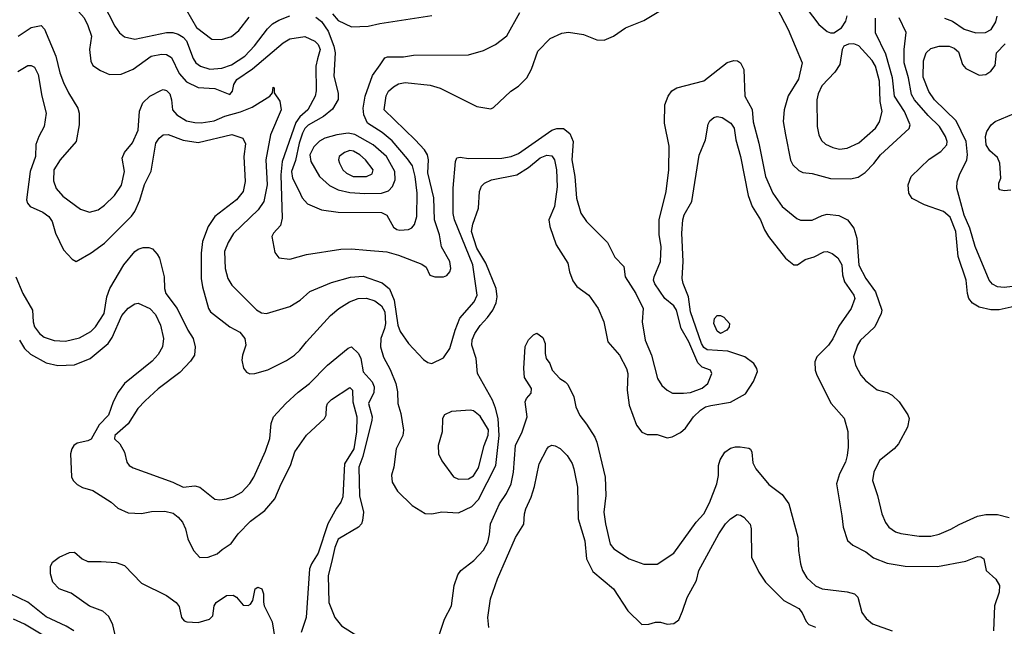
# Model space of a CAD drawing. Extents: x 1173029 to 1307123, y 522559 to 678521.
# Tile 517 of 623: x 1202696 to 1208596, y 653452 to 657084. Entities that reach past the tile are written whole.
import ezdxf

# ---------------------------------------------------------------- set-up
doc = ezdxf.new("R2010")
doc.units = 0

msp = doc.modelspace()

# ---------------------------------------------------------------- linework, layer by layer
at = {"layer": '0CON10XD'}
for points in [[(1202648.5, 657141.5), (1202796.9, 657253.1), (1202812.5, 657285), (1202820.9, 657345), (1202835, 657371.5), (1202862.5, 657385), (1202895, 657381.1), (1202915, 657364.4), (1202965, 657285.5), (1203012.1, 657172.1), (1203081.5, 657095), (1203105, 657050), (1203125.4, 656985), (1203113.3, 656905), (1203122.5, 656835), (1203135, 656810), (1203180.7, 656779.3)], [(1203180.7, 656779.3), (1203235, 656755.7), (1203305, 656758.1), (1203375, 656787.5), (1203484.3, 656865), (1203545, 656877.3), (1203575, 656876.1), (1203606.6, 656856.6), (1203651.7, 656761.7), (1203695, 656712.7), (1203765, 656677.9), (1203865, 656672.5), (1203955, 656635.8), (1203970.6, 656655), (1203978.2, 656695), (1203997.3, 656725), (1204090.5, 656789.5), (1204275, 656944.6), (1204315, 656969.6), (1204405, 656983.2), (1204465, 656956.2), (1204485.3, 656935), (1204495.8, 656905), (1204480.2, 656850.2), (1204470.5, 656805), (1204472.1, 656657.9), (1204466, 656625), (1204421.6, 656545), (1204375, 656502.3), (1204351.4, 656468.6), (1204268.4, 656235), (1204260, 656155), (1204269.2, 655895), (1204258.9, 655851.1), (1204217.1, 655805), (1204207.1, 655785), (1204225, 655690), (1204248.3, 655658.3), (1204315, 655650), (1204415, 655676.9), (1204620.9, 655709.1), (1204685, 655712.7), (1204774.7, 655704.7), (1204895, 655692.9), (1204965, 655673.8), (1205105, 655620.8), (1205132.3, 655602.3), (1205154.1, 655554.1), (1205183.9, 655543.9), (1205235, 655543.8), (1205255, 655551.2), (1205274, 655575), (1205279.2, 655595), (1205274.2, 655635), (1205224.5, 655724.5), (1205210.7, 655795), (1205182.6, 655885), (1205176.7, 656016.7), (1205142.6, 656167.4), (1205145.8, 656245), (1205140.3, 656275), (1205121.1, 656305), (1205066.4, 656365), (1204880.4, 656545), (1204892.4, 656627.6), (1204906.5, 656655), (1204935, 656682.7), (1204965, 656699.6), (1205005, 656707.1), (1205155, 656691.5), (1205215, 656674.4), (1205435, 656564), (1205519.3, 656550.7), (1205535, 656557.5), (1205640, 656655), (1205685, 656686), (1205734, 656735), (1205763, 656787), (1205800, 656895), (1205875, 656972.2), (1205945, 657002.5), (1205985, 657009.5), (1206075, 656994.3), (1206155, 656964), (1206197.7, 656962.3), (1206254.2, 656985.8), (1206325.5, 657034.5), (1206435, 657079.2), (1206565, 657156.7)], [(1203194.5, 657185), (1203265.4, 657045), (1203295, 657005.6), (1203325, 656980.6), (1203386.4, 656966.4), (1203576.6, 657006.6), (1203613.2, 657006.8), (1203645, 656997.5), (1203675, 656980), (1203695, 656956.4), (1203735, 656851.4), (1203751.2, 656825), (1203780, 656805), (1203835, 656788.6), (1203906.4, 656793.6), (1203965.9, 656814.1), (1204044.1, 656865.9), (1204103.1, 656926.9), (1204181.5, 657028.5), (1204211.5, 657058.5), (1204249.4, 657080.6), (1204315, 657106.1)], [(1207232.2, 657155), (1207301.8, 657025), (1207384.5, 656825), (1207362.1, 656727.9), (1207301.3, 656628.7), (1207276.5, 656545), (1207270.5, 656475), (1207285.5, 656395), (1207315, 656243.3), (1207328, 656215), (1207365, 656180), (1207389.7, 656169.7), (1207445, 656162.2), (1207553.9, 656133.9), (1207675, 656130.5), (1207719.4, 656140.6), (1207761.7, 656168.3), (1207815, 656222.9), (1207854.5, 656275), (1208025, 656432), (1208031.9, 656455), (1207998.4, 656535), (1207938.1, 656625), (1207925.2, 656735), (1207886.8, 656876.8), (1207823.9, 657005), (1207823.2, 657093.2)], [(1207408.5, 657155), (1207485, 657056), (1207535, 657014), (1207555, 657006), (1207575, 657006.2), (1207621.2, 657035), (1207645.6, 657074.4), (1207653.5, 657106.5)], [(1203695, 657140.7), (1203755, 657036.8), (1203847.3, 656967.3), (1203905, 656964.4), (1203965, 656983.5), (1204009.8, 657020.2), (1204071.5, 657098.5)], [(1204469.9, 657099.9), (1204505, 657072.5), (1204544.9, 657014.9), (1204578.9, 656925), (1204585.9, 656885), (1204578.2, 656745), (1204604, 656644), (1204603.4, 656606.6), (1204571.2, 656548.8), (1204516.5, 656503.5), (1204425, 656452.4), (1204405, 656432.7), (1204390, 656405), (1204370.6, 656345), (1204349.5, 656240.5), (1204324.3, 656175), (1204330, 656135), (1204369.2, 656060.8), (1204388, 656018), (1204420.6, 655980.6), (1204504.6, 655944.6), (1204605, 655932.3), (1204865, 655928.9), (1204895, 655913.5), (1204935, 655842.2), (1204955, 655827.5), (1204973, 655823), (1205025, 655827.8), (1205045, 655838.1), (1205061.7, 655858.3), (1205076.5, 655905), (1205078.4, 656045), (1205066.7, 656145), (1205048.8, 656208.8), (1205020.8, 656250.8), (1204928.1, 656358.1), (1204868, 656408), (1204779.5, 656465), (1204757.3, 656515), (1204754.7, 656555), (1204766, 656625), (1204810.2, 656749.8), (1204856, 656814), (1204884.1, 656855.9), (1204899.3, 656860.7), (1204995, 656861.8), (1205055, 656870.5), (1205385, 656873.1), (1205475, 656899.4), (1205547.5, 656935), (1205615, 656988), (1205693.9, 657126.1)], [(1204569.8, 657119.8), (1204605, 657078.2), (1204685, 657041.8), (1204785, 657045.3), (1204855, 657061.6), (1205165, 657110)], [(1208655, 655367.1), (1208565, 655346.9), (1208515, 655346.2), (1208445, 655362.1), (1208406, 655386), (1208384.1, 655414.1), (1208374.6, 655445), (1208367.3, 655525), (1208319.3, 655665), (1208306, 655815), (1208271.7, 655901.7), (1208230.8, 655935), (1208118.8, 655975), (1208043.9, 656013.9), (1208023.8, 656045), (1208020, 656095), (1208038.8, 656145), (1208145, 656248.6), (1208215.6, 656295), (1208251.1, 656335), (1208253.6, 656355), (1208243.1, 656385), (1208206.8, 656445), (1208140.1, 656510.1), (1208057.4, 656605), (1208039.5, 656635), (1208022.1, 656735), (1207996.4, 656825), (1207995.3, 656905), (1208007.3, 657007.3), (1207966, 657095)], [(1208237.5, 657092.5), (1208285, 657074.5), (1208355, 657026.4), (1208425, 657005.5), (1208483, 657007), (1208516.9, 657025), (1208545, 657072), (1208553.1, 657105)], [(1202686, 656985), (1202765, 657038), (1202825, 657048.8), (1202845, 657026.7), (1202911.8, 656865), (1202936.8, 656765), (1202957.7, 656707.7), (1202987.8, 656645), (1203044.4, 656555), (1203053.1, 656525), (1203052.9, 656455), (1203034.4, 656355), (1202938.5, 656245), (1202901.2, 656185), (1202898.6, 656118.6), (1202915, 656072.5), (1202955, 656026.9), (1203059.7, 655949.7), (1203115, 655931.4), (1203166.2, 655945), (1203205, 655972.9), (1203265, 656030.6), (1203306, 656094), (1203324.5, 656175), (1203310.6, 656255), (1203325, 656289.2)], [(1207608.6, 656308.6), (1207655, 656314.6), (1207723.6, 656346.4), (1207824.5, 656435), (1207848.7, 656471.3), (1207863.3, 656535), (1207852.5, 656595), (1207847.2, 656715), (1207824.2, 656805), (1207805, 656840), (1207725, 656926.9), (1207695, 656939.2), (1207661.7, 656938.3), (1207633.9, 656926.1), (1207623.8, 656905), (1207610, 656815), (1207579.6, 656770.4), (1207502.4, 656687.6), (1207480.1, 656639.9), (1207472.3, 656605), (1207474.6, 656445), (1207485.4, 656395.4), (1207500.6, 656360.6), (1207525, 656338.1), (1207567.6, 656317.6), (1207608.6, 656308.6)], [(1208329.1, 656009.1), (1208311.8, 656075), (1208313.4, 656113.4), (1208327.5, 656155), (1208372.2, 656245), (1208375.8, 656275), (1208368.2, 656355), (1208307.7, 656477.7), (1208176.9, 656605), (1208143.4, 656653.4), (1208108.9, 656738.9), (1208111.6, 656838.4), (1208127.8, 656885), (1208155, 656910.9), (1208205.4, 656924.6), (1208265, 656924.6), (1208295, 656912.9), (1208321.3, 656891.3), (1208345.3, 656815.3), (1208365, 656790.9), (1208445, 656752.5), (1208484.6, 656755.4), (1208514.6, 656775.4), (1208540.3, 656809.7), (1208550, 656885), (1208600.5, 656939.5)], [(1202685, 656774.4), (1202745, 656809.5), (1202765, 656810), (1202785, 656799.2), (1202806, 656756), (1202829.1, 656625), (1202854.6, 656525), (1202841.8, 656445), (1202810.4, 656385), (1202793.4, 656336.6), (1202790.4, 656265), (1202759.3, 656175), (1202736.9, 656005), (1202742.2, 655985), (1202758.6, 655965), (1202835, 655932.3), (1202870.9, 655905), (1202889.6, 655875), (1202910, 655805), (1202958.8, 655705), (1203010.5, 655650.5), (1203035, 655636.7), (1203125, 655687.5), (1203205, 655745.7), (1203365, 655906.9), (1203386.4, 655935), (1203416.6, 656003.4), (1203443.7, 656096.3), (1203483, 656177), (1203512.7, 656345), (1203531.1, 656375), (1203555, 656393.5), (1203585, 656397.1), (1203675, 656362), (1203765, 656348.2), (1203966.6, 656396.6), (1204034, 656375), (1204049.1, 656340.9), (1204040, 656265), (1204046.1, 656115), (1204034.1, 656055.9), (1203994.4, 656005), (1203864.5, 655905), (1203824.8, 655845.2), (1203792, 655755), (1203782.8, 655685), (1203783.4, 655535), (1203790.8, 655485), (1203827.5, 655355), (1203838.9, 655335), (1203955, 655244.5), (1204015, 655212.2), (1204045, 655175.8), (1204051.8, 655135), (1204030.9, 655075), (1204027.5, 655045), (1204037.5, 654997.5), (1204055, 654973.3), (1204074.1, 654964.1), (1204105, 654965.8), (1204182.4, 654987.6), (1204295, 655043.1), (1204342, 655075), (1204375.3, 655104.7), (1204414.4, 655155), (1204558.1, 655311.9), (1204608.9, 655355), (1204671.9, 655395), (1204725, 655414), (1204775, 655417.3), (1204825, 655400.7), (1204865, 655370), (1204883, 655335), (1204887.2, 655265), (1204882.7, 655235), (1204860, 655175), (1204857.8, 655125), (1204875, 655064), (1204915, 654990), (1204949.2, 654905), (1204958.9, 654855), (1204961.2, 654785), (1204979.2, 654725), (1204996.5, 654625), (1204991.9, 654595), (1204951.9, 654515), (1204937.5, 654405), (1204924.4, 654355.6), (1204927.5, 654315), (1204960.7, 654260.7), (1205048, 654175), (1205125, 654127.1), (1205165, 654124.2), (1205225, 654137.8), (1205325, 654131.9), (1205405, 654169.6), (1205445, 654211.5), (1205550, 654415), (1205569.3, 654595), (1205562.7, 654695), (1205547.2, 654757.2), (1205528.4, 654805), (1205438.5, 654965), (1205431.2, 655055), (1205405.4, 655135), (1205407.4, 655167.4), (1205423.1, 655205), (1205455, 655251.9), (1205499.5, 655300.5), (1205531.8, 655345), (1205551.2, 655388.8), (1205557.7, 655425), (1205550.4, 655475), (1205490, 655625), (1205435, 655716.5), (1205404, 655815), (1205411.2, 655858.8), (1205444.5, 655955), (1205451.5, 656055), (1205463.5, 656086.5), (1205480.8, 656105), (1205523.8, 656125), (1205675, 656154.3), (1205745, 656199.6), (1205815, 656256.7), (1205855, 656272.9), (1205885, 656269.6), (1205900.2, 656245), (1205913.5, 656185), (1205916, 656084), (1205901.4, 655965), (1205867.7, 655885), (1205872.9, 655845), (1205911.4, 655735), (1205981.4, 655625), (1205990, 655575), (1206009.7, 655519.7), (1206035, 655486), (1206106, 655435), (1206161.4, 655355), (1206196.5, 655275), (1206220, 655155), (1206290, 655075), (1206332.2, 654995), (1206340.5, 654965), (1206336.2, 654866.2), (1206347.3, 654775), (1206391.4, 654655), (1206424.4, 654614.4), (1206455, 654600), (1206515, 654600), (1206575, 654580), (1206605, 654586.7), (1206655, 654612), (1206685, 654637.5), (1206733.1, 654705), (1206775, 654745.3), (1206805, 654765.3), (1206837.1, 654772.9), (1206955.5, 654794.5), (1207045.6, 654844.4), (1207093.4, 654916.6), (1207117.3, 654977.3), (1207114, 654995), (1207095.6, 655025.6), (1207042, 655065), (1206939.1, 655099.1), (1206815, 655106.4), (1206795, 655121.3), (1206782.3, 655145), (1206716.1, 655335), (1206704.1, 655425), (1206671.5, 655505), (1206666.1, 655535), (1206672.3, 655635), (1206662.9, 655805), (1206668.8, 655885), (1206678.1, 655915), (1206724.6, 655994.6), (1206768, 656272), (1206805.4, 656364.6), (1206820.9, 656459.1), (1206831.8, 656478.2), (1206855, 656497.8), (1206875, 656504.5), (1206905, 656499.1), (1206957.5, 656465), (1206977.1, 656435), (1206986.9, 656365), (1207015.7, 656265.7), (1207060.8, 656030.8), (1207085.9, 655965.9), (1207135.6, 655885), (1207159.4, 655825), (1207182.9, 655785), (1207285, 655656.7), (1207335, 655616.2), (1207357.5, 655615), (1207402.9, 655647.1), (1207456.9, 655663.1), (1207515, 655693.5), (1207535, 655695.6), (1207565, 655684.5), (1207598.2, 655658.2), (1207621.5, 655615), (1207626.6, 655556.6), (1207638.9, 655515), (1207693.5, 655435), (1207699.5, 655415), (1207678.9, 655355), (1207605, 655248), (1207568.1, 655171.9), (1207541.9, 655135), (1207472, 655065), (1207460, 655035), (1207462, 654985), (1207472, 654955), (1207558, 654785), (1207637.4, 654697.4), (1207658.9, 654618.9), (1207660.5, 654525), (1207653.5, 654475), (1207644.4, 654435), (1207608.6, 654365), (1207590.6, 654305), (1207622.4, 654112.4), (1207630.8, 654045), (1207656.7, 653965), (1207687.7, 653937.7), (1207767, 653897), (1207811.7, 653861.7), (1207895, 653829.4), (1208001.7, 653811.7), (1208195, 653810.5), (1208365, 653842.2), (1208435, 653869.2), (1208455, 653868), (1208473.3, 653855), (1208487.5, 653785), (1208545, 653734.4), (1208567.1, 653695), (1208565.3, 653655), (1208537.1, 653575), (1208531.5, 653425)], [(1203325, 656289.2), (1203372.6, 656347.4), (1203405, 656422), (1203414.1, 656535.9), (1203434.7, 656585.3), (1203475, 656626.9), (1203545, 656662.5), (1203555, 656665.7), (1203575, 656660), (1203595, 656640), (1203606.4, 656605), (1203612.1, 656545), (1203637.9, 656515), (1203695, 656478.8), (1203745, 656467.4), (1203784.2, 656465.8), (1203862.1, 656477.9), (1203925, 656505.8), (1204018.3, 656531.7), (1204090, 656560), (1204193.9, 656626.1), (1204210, 656645), (1204215, 656680), (1204220, 656675), (1204220, 656645), (1204255.5, 656595.5), (1204262.1, 656545), (1204198.2, 656395), (1204171.4, 656245), (1204178.4, 656095), (1204158.8, 655995), (1204125.2, 655944.8), (1203977.1, 655802.9), (1203945, 655750), (1203922.7, 655695), (1203926.5, 655595), (1203943.5, 655535), (1203966.9, 655495), (1204115, 655347.1), (1204145, 655328), (1204175, 655324.2), (1204315, 655365.7), (1204376.1, 655403.9), (1204434.6, 655455.4), (1204565, 655510.5), (1204678.1, 655541.9), (1204755, 655549.1), (1204867.7, 655507.7), (1204912.9, 655472.9), (1204939.5, 655405), (1204962.3, 655255), (1204975, 655215.8), (1205026.7, 655145), (1205115, 655050), (1205140.9, 655030.9), (1205165, 655026), (1205235, 655060), (1205272.5, 655115), (1205305.3, 655224.7), (1205334.2, 655295.8), (1205420, 655395), (1205437.1, 655435), (1205411, 655615), (1205301.3, 655885), (1205293.5, 655923.5), (1205294, 656076), (1205308, 656235), (1205315, 656256), (1205335, 656261.4), (1205385, 656253.5), (1205585, 656255.3), (1205641.2, 656265), (1205685, 656282.1), (1205885, 656422.9), (1205915, 656432.9), (1205955, 656431.4), (1205992.3, 656402.3), (1206012.7, 656355), (1206005.5, 656245), (1206022.9, 656145), (1206032.5, 656015), (1206058.6, 655925), (1206091.9, 655875), (1206219.1, 655749.1), (1206261.5, 655661.5), (1206317, 655607), (1206324.5, 655544.5), (1206388, 655445), (1206432, 655355), (1206426.9, 655275), (1206443.5, 655165), (1206481.5, 655075), (1206516.9, 654935), (1206544.4, 654894.4), (1206575.5, 654865.5), (1206608.3, 654848.3), (1206673, 654847), (1206715, 654852.5), (1206785, 654877.5), (1206818.9, 654905), (1206844.3, 654965), (1206834.5, 654984.5), (1206785, 655004), (1206760, 655030), (1206706.4, 655155), (1206659.7, 655235), (1206632.6, 655345), (1206615, 655369.6), (1206562.5, 655415), (1206502.4, 655502.4), (1206494.3, 655525), (1206497.1, 655545), (1206535.6, 655635), (1206539.5, 655725), (1206528.2, 655795), (1206528.2, 655885), (1206569.1, 656055), (1206585.6, 656185), (1206586.8, 656326.8), (1206558.9, 656465), (1206562.5, 656575), (1206582, 656625), (1206603, 656657), (1206633.2, 656676.8), (1206795, 656717.1), (1206935, 656828), (1206975, 656840), (1206997.3, 656837.3), (1207016.2, 656825), (1207036.2, 656785), (1207041.9, 656625), (1207085.4, 656545.4), (1207091.5, 656471.5), (1207124.7, 656344.7), (1207165.2, 656145.2), (1207209.2, 656045), (1207265, 655965.6), (1207352.6, 655892.6), (1207375, 655883.8), (1207445, 655883.5), (1207505, 655912.2), (1207535, 655920), (1207605, 655911.9), (1207655.5, 655885.5), (1207694, 655835), (1207713.1, 655775), (1207725, 655613.8), (1207766.9, 655535), (1207823.4, 655453.4), (1207861.2, 655345), (1207858, 655325), (1207821.1, 655245), (1207785, 655210), (1207734.2, 655165.8), (1207715.5, 655135), (1207692.3, 655065), (1207703.5, 655015), (1207736.2, 654956.2), (1207765, 654924.3), (1207835, 654868), (1207895, 654850.8), (1207923.3, 654835), (1207965, 654796.2), (1208017.6, 654717.6), (1208025.7, 654695), (1208015.9, 654644.1), (1207962, 654545), (1207935.5, 654514.5), (1207847.5, 654445), (1207813.5, 654375), (1207806.5, 654325), (1207837.1, 654235), (1207862.1, 654125), (1207885, 654072.5), (1207904.7, 654044.7), (1207945, 654017.8), (1207976.3, 654006.3), (1208085, 653991.5), (1208155, 653991.5), (1208205, 654002.5), (1208275, 654032.2), (1208325, 654061.9), (1208435, 654110.8), (1208485, 654120), (1208555, 654120), (1208625, 654103.3)], [(1208635, 656062.5), (1208595, 656060), (1208570, 656065), (1208562.5, 656075), (1208563.3, 656105), (1208576, 656135), (1208570, 656225), (1208555, 656258), (1208508.9, 656298.9), (1208487.8, 656335), (1208482.7, 656385), (1208491.9, 656415), (1208516.3, 656453.7), (1208542, 656475), (1208655, 656523.1)], [(1204765, 656042.5), (1204865, 656044.3), (1204905, 656058.9), (1204930.8, 656085), (1204945.3, 656125), (1204944.2, 656175), (1204894.7, 656265), (1204815, 656334.7), (1204705, 656395.7), (1204665, 656404.8), (1204596.1, 656393.9), (1204525, 656374), (1204493, 656357), (1204457.6, 656322.4), (1204434.7, 656275), (1204440.4, 656235), (1204492.3, 656145), (1204551.9, 656091.9), (1204604.8, 656064.8), (1204675, 656048.6), (1204765, 656042.5)], [(1204775, 656144.7), (1204808.6, 656161.4), (1204814.5, 656185), (1204768.2, 656245), (1204734.5, 656275), (1204696.9, 656296.9), (1204675, 656300), (1204642.1, 656287.9), (1204611.1, 656265), (1204606.5, 656245), (1204612.2, 656225), (1204632.5, 656185), (1204653.5, 656165), (1204695, 656145.3), (1204775, 656144.7)], [(1208645, 655485.3), (1208595, 655480), (1208555, 655483.9), (1208525, 655500), (1208505.4, 655525), (1208421.3, 655725), (1208390.3, 655835), (1208355, 655914.3), (1208329.1, 656009.1)], [(1202672.7, 655545), (1202714.7, 655445), (1202772.3, 655345), (1202776.9, 655275), (1202785.4, 655245), (1202815, 655205.5), (1202842.9, 655182.9), (1202903, 655163), (1202970.9, 655159.1), (1203055, 655178.8), (1203123, 655217), (1203150, 655245), (1203202.5, 655325), (1203217.9, 655425), (1203235.3, 655474.7), (1203319.1, 655615), (1203385, 655695.6), (1203405, 655710.6), (1203435, 655719.2), (1203469.5, 655719.5), (1203492.3, 655712.3), (1203520.6, 655680.6), (1203534.3, 655655), (1203560.8, 655545), (1203563.8, 655475), (1203572.1, 655445), (1203640, 655355), (1203703.3, 655225), (1203734.5, 655174.5), (1203747.1, 655125), (1203744.2, 655075), (1203720.2, 655039.8), (1203655, 654972.2), (1203525.9, 654874.1), (1203447.7, 654802.3), (1203404.5, 654755), (1203345, 654664.4), (1203265.9, 654594.1), (1203263.3, 654575), (1203296.2, 654545), (1203323.8, 654495), (1203338, 654435), (1203352, 654415), (1203375, 654400), (1203614.6, 654314.6), (1203674.6, 654284.6), (1203745, 654292.5), (1203775, 654285.5), (1203865, 654212.9), (1203895, 654208.9), (1203935.4, 654214.6), (1203975, 654227.5), (1204027.5, 654255), (1204075, 654307.1), (1204099.5, 654345), (1204169.1, 654500.9), (1204195.7, 654575.7), (1204203.3, 654665), (1204217.1, 654705), (1204290, 654785), (1204365, 654853.5), (1204433.1, 654905), (1204540.6, 655015), (1204665, 655117.1), (1204685, 655124.2), (1204726.7, 655085), (1204739.6, 655055), (1204753.2, 654975), (1204807.6, 654915), (1204820.8, 654885), (1204818.3, 654851.7), (1204786.1, 654785), (1204807.1, 654705), (1204805.5, 654685), (1204751.5, 654468.5), (1204727.8, 654405), (1204733, 654233), (1204756.7, 654135), (1204750.6, 654085), (1204744.4, 654065), (1204725.8, 654045), (1204605, 653973.3), (1204585, 653924.2), (1204564, 653834), (1204543.8, 653755), (1204549.4, 653595), (1204584.4, 653505), (1204625, 653453.8), (1204722.8, 653392.8)], [(1202693.9, 655165), (1202725, 655115.5), (1202761.2, 655081.2), (1202855, 655029.4), (1202925, 655012.9), (1203025, 655017.9), (1203118.1, 655055), (1203226.9, 655145), (1203249.3, 655180.7), (1203307.3, 655312.7), (1203345, 655355.6), (1203385, 655381.9), (1203405, 655385.6), (1203475, 655354.4), (1203508.9, 655318.9), (1203540.5, 655255), (1203558.2, 655175), (1203551.8, 655125), (1203525, 655080), (1203489.9, 655040.1), (1203324.1, 654905.9), (1203286.6, 654853.4), (1203255.3, 654794.7), (1203242.3, 654755), (1203228.5, 654715), (1203172.8, 654657.2), (1203125, 654572.7), (1203105, 654561.3), (1203040.9, 654549.1), (1203021.2, 654535), (1203008, 654515), (1203000, 654485), (1203006.4, 654346.4), (1203016.7, 654325), (1203041.2, 654301.2), (1203072.7, 654282.7), (1203135, 654264.3), (1203245, 654195.8), (1203285, 654158), (1203345, 654130.8), (1203425, 654126.9), (1203485, 654138.9), (1203565, 654140.9), (1203615, 654128.5), (1203645.9, 654105.9), (1203672.2, 654075), (1203689.4, 654035), (1203704.2, 653975), (1203738, 653905), (1203775, 653863.3), (1203825, 653866.2), (1203880, 653885), (1203908.3, 653911.7), (1203963.2, 653946.8), (1204005, 654006), (1204079.7, 654080.3), (1204165, 654145.6), (1204225.3, 654214.7), (1204262.5, 654305), (1204318.2, 654415), (1204343.9, 654496.1), (1204414.7, 654595.3), (1204522.9, 654695), (1204531.9, 654715), (1204534.3, 654765), (1204541.4, 654785), (1204565, 654809.4), (1204675, 654882), (1204690.6, 654865), (1204691.6, 654795), (1204716.7, 654705), (1204714.8, 654615), (1204697.9, 654515), (1204642.7, 654425), (1204632.5, 654227.5), (1204621.1, 654195), (1204595, 654157.9)], [(1206895, 655204.3), (1206875, 655218.8), (1206855.7, 655265), (1206858.8, 655295), (1206875, 655313.3), (1206895, 655312), (1206915, 655302), (1206950, 655265), (1206947.5, 655245), (1206934, 655225), (1206895, 655204.3)], [(1205511.4, 654001.4), (1205516.2, 654065), (1205570.4, 654185), (1205613.2, 654246.8), (1205640.3, 654305), (1205655.9, 654375), (1205666.8, 654535), (1205706.4, 654615), (1205736.7, 654705), (1205723.9, 654796.1), (1205732.5, 654815), (1205761.7, 654848.3), (1205762.5, 654875), (1205721.2, 654941.2), (1205717.5, 654995), (1205723.9, 655126.1), (1205744.1, 655165.9), (1205775, 655196.7), (1205795, 655206.7), (1205830.5, 655180.5), (1205843.8, 655145), (1205843.8, 655085), (1205850, 655055), (1205873.3, 655025), (1205886.7, 654985), (1205933.3, 654935), (1205965, 654916.2), (1205979.7, 654899.7), (1206016, 654825), (1206028, 654765), (1206053.4, 654713.4), (1206091.7, 654661.7), (1206142.9, 654585), (1206155, 654553.3), (1206204.6, 654345), (1206207.5, 654235), (1206196.9, 654135), (1206205.8, 654065), (1206235, 653944), (1206256.2, 653916.2), (1206348.8, 653855), (1206435, 653824), (1206515, 653824), (1206615, 653889.4), (1206750, 654075), (1206795, 654125.7), (1206828.8, 654191.2), (1206872.9, 654305), (1206882.5, 654355), (1206883.5, 654415), (1206892.6, 654447.4), (1206922, 654495), (1206955, 654517.5), (1206985, 654525.8), (1207014.2, 654525.8), (1207065, 654518), (1207075, 654511.2), (1207082.9, 654495), (1207089.8, 654429.8), (1207106.7, 654395), (1207185, 654301.4), (1207265, 654240.8), (1207304.3, 654185), (1207358.1, 653985), (1207362.2, 653905), (1207374.4, 653825), (1207386.9, 653785), (1207412.7, 653742.7), (1207464.7, 653694.7), (1207505, 653676.4), (1207655, 653657.3), (1207698.8, 653645), (1207718.6, 653625), (1207742, 653535), (1207767.3, 653497.3), (1207806.1, 653466.1), (1207925, 653423.8)], [(1205325, 654333.3), (1205385, 654333.6), (1205415, 654352.2), (1205445, 654401.4), (1205478.8, 654535), (1205503.8, 654596.2), (1205505, 654628), (1205455, 654710), (1205415, 654741.5), (1205395, 654746.5), (1205283.2, 654736.8), (1205242.1, 654717.9), (1205229.2, 654695), (1205227.8, 654615), (1205203.3, 654535), (1205204.6, 654484.6), (1205225, 654442), (1205295, 654347.5), (1205325, 654333.3)], [(1205506.9, 653445), (1205501.1, 653505), (1205518.1, 653615), (1205560, 653735), (1205666, 653984), (1205717.4, 654062.6), (1205720.6, 654125), (1205728.9, 654155), (1205760.5, 654225), (1205780.5, 654289.5), (1205807.8, 654425), (1205855, 654512.5), (1205865, 654525.6), (1205885, 654535.6), (1205905, 654533.1), (1205935, 654516.9), (1205976.9, 654475), (1206006, 654426), (1206016.5, 654395), (1206039.1, 654285), (1206041.5, 654095), (1206082.8, 653962.8), (1206093.3, 653855), (1206130.4, 653780.4), (1206254.3, 653675), (1206340, 653545), (1206423, 653463), (1206465, 653463.3), (1206505, 653476.2), (1206535, 653476.2), (1206575, 653463.8), (1206615, 653468), (1206645, 653491.2), (1206667.6, 653542.4), (1206696.4, 653623.6), (1206752, 653725), (1206765.6, 653785), (1206885, 654005.8), (1206925.6, 654065), (1206955.4, 654094.6), (1206995, 654120), (1207015, 654117.5), (1207036, 654105), (1207073.1, 654063.1), (1207080, 654035), (1207081.4, 653865), (1207124.3, 653775), (1207165, 653716), (1207275.5, 653605.5), (1207365, 653558.6), (1207385, 653532.5), (1207409.4, 653479.4), (1207425, 653462.5), (1207465, 653446.9)], [(1204595, 654157.9), (1204542.6, 654065), (1204485, 653889.2), (1204443.9, 653826.1), (1204432.5, 653795), (1204411.8, 653505), (1204382.7, 653415)], [(1205212.5, 653405), (1205241.1, 653495), (1205283.8, 653575), (1205299.5, 653695), (1205320.6, 653759.4), (1205340, 653785), (1205416.7, 653845), (1205475, 653908.1), (1205501.5, 653955), (1205511.4, 654001.4)], [(1203274.1, 653374.1), (1203255, 653461.2), (1203230.6, 653510.6), (1203195, 653542.5), (1203115, 653572.9), (1203005, 653650), (1202963.9, 653663.9), (1202933.3, 653675), (1202893.8, 653715), (1202880, 653765), (1202880.7, 653809.3), (1202892.5, 653835), (1202932.5, 653865), (1202995, 653893.3), (1203025, 653896.2), (1203071.2, 653855), (1203105, 653839.4), (1203185, 653840.5), (1203275, 653832.9), (1203323.8, 653815), (1203425, 653710), (1203576.4, 653636.4), (1203634.4, 653595), (1203650.9, 653570.9), (1203665.4, 653505), (1203681.1, 653485), (1203697.7, 653477.7), (1203765, 653474.7), (1203832.5, 653495), (1203852.5, 653515), (1203862, 653575), (1203874, 653595), (1203935.8, 653635.8), (1203975, 653638.6), (1203995.5, 653625.5), (1204035, 653578.8), (1204065, 653576.2), (1204080, 653585), (1204093.3, 653605), (1204106.7, 653675), (1204123.6, 653686.4), (1204146.7, 653675), (1204156.2, 653645), (1204156.4, 653596.4), (1204161.2, 653575), (1204208.3, 653478.3), (1204249.1, 653229.1)], [(1203019.5, 653425), (1202975, 653452.7), (1202855, 653508.2), (1202745, 653596.9), (1202645, 653644.7)], [(1202925.4, 653345), (1202725, 653464.6), (1202658.6, 653495)]]:
    msp.add_lwpolyline(points, dxfattribs=at)

doc.saveas('drawing.dxf')
